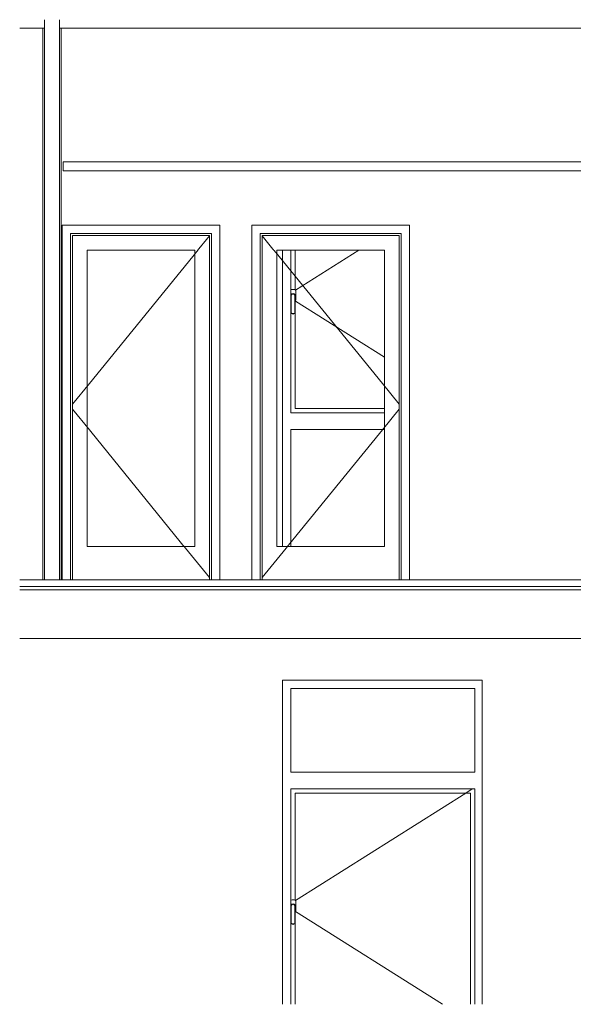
# Model space of a CAD drawing. Header units: millimetres. Extents: x -30280 to 309309, y -17460 to 4378.
# Tile 406 of 656: x 140174 to 143488, y -17460 to -11572. Entities that reach past the tile are written whole.
import ezdxf

# ---------------------------------------------------------------- set-up
doc = ezdxf.new("R2010")
doc.units = ezdxf.units.MM
doc.header["$MEASUREMENT"] = 0
doc.linetypes.add('Wipeout_Contour', pattern=[1000, 0, -1000])
for name, color, linetype, lineweight in [('P1_PLANTA PRIMERA_4_10_ESTR_Fotjats_Pluma_Nº__1', 7, 'Continuous', 5), ('P1_PLANTA PRIMERA_4_12_FAÇ_Façana_Pluma_Nº__1', 7, 'Continuous', 5), ('P1_PLANTA PRIMERA_4_12_FAÇ_Façana_Pluma_Nº__47', 7, 'Continuous', 20), ('P1_PLANTA PRIMERA_4_12_FAÇ_Façana_Pluma_Nº__7', 7, 'Continuous', 5), ('P1_PLANTA PRIMERA_4_Nuevo_07_CR_Cel Ras pladur_Pluma_Nº__1', 7, 'Continuous', 5)]:
    doc.layers.add(name, color=color, linetype=linetype, lineweight=lineweight)
doc.layers.add('P1_PLANTA PRIMERA_4_12_FAÇ_Façana', color=7, linetype='Continuous')
doc.layers.add('P1_PLANTA PRIMERA_4_12_FAÇ_Façana_Pluma_Nº__3', color=7, linetype='Continuous', lineweight=5, true_color=0xa4a4a4)

msp = doc.modelspace()

# ---------------------------------------------------------------- linework, layer by layer
at = {"layer": 'P1_PLANTA PRIMERA_4_10_ESTR_Fotjats_Pluma_Nº__1', "color": 7, "linetype": 'Continuous', "lineweight": 5}
for p, q in [((164562, -14962.1), (140173.7, -14962.1)), ((164562, -14982.1), (140173.7, -14982.1))]:
    msp.add_line(p, q, dxfattribs=at)

# ---------------------------------------------------------------- wipeouts: each hides what was drawn before it
at = {"color": 254, "linetype": 'Wipeout_Contour', "lineweight": 0, "ltscale": 563516.723328}
msp.add_wipeout([(140173.7, -11622.1), (140173.7, -14922.1), (140312.3, -14922.1), (140312.3, -11622.1)], dxfattribs=at).dxf.layer = 'P1_PLANTA PRIMERA_4_12_FAÇ_Façana'
at = {"color": 254, "linetype": 'Wipeout_Contour', "lineweight": 0, "ltscale": 2281329.996083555}
msp.add_wipeout([(140422.3, -11622.1), (140422.3, -14922.1), (140427.1, -14922.1), (140427.1, -12800.1), (141371.1, -12800.1), (141371.1, -14922.1), (141562.9, -14922.1), (141562.9, -12800.1), (142506.9, -12800.1), (142506.9, -14922.1), (144437.3, -14922.1), (144437.3, -12475.1), (140434.3, -12475.1), (140434.3, -12422.1), (144437.3, -12422.1), (144437.3, -11622.1)], dxfattribs=at).dxf.layer = 'P1_PLANTA PRIMERA_4_12_FAÇ_Façana'
at = {"color": 254, "linetype": 'Wipeout_Contour', "lineweight": 0, "ltscale": 567646.921677}
msp.add_wipeout([(140173.7, -17460), (141747.6, -17460), (141747.6, -15272.1), (140173.7, -15272.1)], dxfattribs=at).dxf.layer = 'P1_PLANTA PRIMERA_4_12_FAÇ_Façana'
at = {"color": 254, "linetype": 'Wipeout_Contour', "lineweight": 0, "ltscale": 576605.014875}
msp.add_wipeout([(142942.6, -15272.1), (142942.6, -17460), (143487.5, -17460), (143487.5, -15272.1)], dxfattribs=at).dxf.layer = 'P1_PLANTA PRIMERA_4_12_FAÇ_Façana'

# ---------------------------------------------------------------- next in the draw order: linework, layer by layer
at = {"layer": 'P1_PLANTA PRIMERA_4_10_ESTR_Fotjats_Pluma_Nº__1', "color": 7, "linetype": 'Continuous', "lineweight": 5}
for p, q in [((140312.3, -11622.1), (140173.7, -11622.1)), ((140322.3, -11622.1), (140312.3, -11622.1)), ((140422.3, -11622.1), (140412.3, -11622.1)), ((146145.1, -11622.1), (140422.3, -11622.1)), ((140312.3, -14922.1), (140173.7, -14922.1))]:
    msp.add_line(p, q, dxfattribs=at)
at = {"layer": 'P1_PLANTA PRIMERA_4_12_FAÇ_Façana_Pluma_Nº__7', "color": 7, "linetype": 'Continuous', "lineweight": 5}
msp.add_line((140312.3, -11622.1), (140312.3, -14922.1), dxfattribs=at)
at = {"layer": 'P1_PLANTA PRIMERA_4_12_FAÇ_Façana_Pluma_Nº__7', "color": 7, "linetype": 'Continuous', "lineweight": 5, "flags": 128}
msp.add_lwpolyline([(140322.3, -11572.1), (140322.3, -11622.1), (140322.3, -14922.1)], dxfattribs=at)
at = {"layer": 'P1_PLANTA PRIMERA_4_Nuevo_07_CR_Cel Ras pladur_Pluma_Nº__1', "color": 7, "linetype": 'Continuous', "lineweight": 5}
for p, q in [((140434.3, -12422.1), (140434.3, -12475.1)), ((146056.1, -12422.1), (140434.3, -12422.1)), ((146056.1, -12475.1), (140434.3, -12475.1))]:
    msp.add_line(p, q, dxfattribs=at)

# ---------------------------------------------------------------- next in the draw order: wipeouts: each hides what was drawn before it
at = {"color": 254, "linetype": 'Wipeout_Contour', "lineweight": 0, "ltscale": 564558.0587}
msp.add_wipeout([(140427.1, -14922.1), (140477.1, -14922.1), (140477.1, -12850.1), (140427.1, -12800.1)], dxfattribs=at).dxf.layer = 'P1_PLANTA PRIMERA_4_12_FAÇ_Façana'
at = {"color": 254, "linetype": 'Wipeout_Contour', "lineweight": 0, "ltscale": 568116.755233}
msp.add_wipeout([(141371.1, -12800.1), (141321.1, -12850.1), (141321.1, -14922.1), (141371.1, -14922.1)], dxfattribs=at).dxf.layer = 'P1_PLANTA PRIMERA_4_12_FAÇ_Façana'
at = {"color": 254, "linetype": 'Wipeout_Contour', "lineweight": 0, "ltscale": 569079.120046}
msp.add_wipeout([(141562.9, -12800.1), (141562.9, -14922.1), (141612.9, -14922.1), (141612.9, -12850.1)], dxfattribs=at).dxf.layer = 'P1_PLANTA PRIMERA_4_12_FAÇ_Façana'
at = {"color": 254, "linetype": 'Wipeout_Contour', "lineweight": 0, "ltscale": 572638.090193}
msp.add_wipeout([(142506.9, -14922.1), (142506.9, -12800.1), (142456.9, -12850.1), (142456.9, -14922.1)], dxfattribs=at).dxf.layer = 'P1_PLANTA PRIMERA_4_12_FAÇ_Façana'
at = {"color": 254, "linetype": 'Wipeout_Contour', "lineweight": 0, "ltscale": 572701.973924}
msp.add_wipeout([(141747.6, -15522.1), (142942.6, -15522.1), (142942.6, -15272.1), (141747.6, -15272.1)], dxfattribs=at).dxf.layer = 'P1_PLANTA PRIMERA_4_12_FAÇ_Façana'
at = {"color": 254, "linetype": 'Wipeout_Contour', "lineweight": 0, "ltscale": 1427571.348964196}
msp.add_wipeout([(141747.6, -15572.1), (141747.6, -17460), (141797.6, -17460), (141797.6, -16977.6), (141796.6, -16976.1), (141796.6, -16872.1), (141797.6, -16868.3), (141797.6, -16172.1), (141797.6, -16072.1), (141797.6, -15572.1)], dxfattribs=at).dxf.layer = 'P1_PLANTA PRIMERA_4_12_FAÇ_Façana'
at = {"color": 254, "linetype": 'Wipeout_Contour', "lineweight": 0, "ltscale": 863106.64619}
msp.add_wipeout([(142942.6, -15572.1), (142897.6, -15572.1), (142897.6, -16072.1), (142897.6, -16172.1), (142897.6, -17460), (142942.6, -17460)], dxfattribs=at).dxf.layer = 'P1_PLANTA PRIMERA_4_12_FAÇ_Façana'

# ---------------------------------------------------------------- next in the draw order: linework, layer by layer
at = {"layer": 'P1_PLANTA PRIMERA_4_10_ESTR_Fotjats_Pluma_Nº__1', "color": 7, "linetype": 'Continuous', "lineweight": 5}
msp.add_line((164562, -15272.1), (140173.7, -15272.1), dxfattribs=at)
at = {"layer": 'P1_PLANTA PRIMERA_4_10_ESTR_Fotjats_Pluma_Nº__1', "color": 7, "linetype": 'Continuous', "lineweight": 5, "flags": 128}
msp.add_lwpolyline([(140422.3, -14922.1), (140412.3, -14922.1), (140322.3, -14922.1), (140312.3, -14922.1)], dxfattribs=at)

# ---------------------------------------------------------------- next in the draw order: wipeouts: each hides what was drawn before it
at = {"color": 254, "linetype": 'Wipeout_Contour', "lineweight": 0, "ltscale": 565926.442884}
msp.add_wipeout([(140427.1, -12800.1), (140477.1, -12850.1), (141321.1, -12850.1), (141371.1, -12800.1)], dxfattribs=at).dxf.layer = 'P1_PLANTA PRIMERA_4_12_FAÇ_Façana'
at = {"color": 254, "linetype": 'Wipeout_Contour', "lineweight": 0, "ltscale": 570450.895942}
msp.add_wipeout([(142506.9, -12800.1), (141562.9, -12800.1), (141612.9, -12850.1), (142456.9, -12850.1)], dxfattribs=at).dxf.layer = 'P1_PLANTA PRIMERA_4_12_FAÇ_Façana'
at = {"color": 254, "linetype": 'Wipeout_Contour', "lineweight": 0, "ltscale": 859160.402152}
msp.add_wipeout([(141747.6, -15572.1), (141797.6, -15572.1), (142897.6, -15572.1), (142942.6, -15572.1), (142942.6, -15522.1), (141747.6, -15522.1)], dxfattribs=at).dxf.layer = 'P1_PLANTA PRIMERA_4_12_FAÇ_Façana'
at = {"color": 254, "linetype": 'Wipeout_Contour', "lineweight": 0, "ltscale": 573030.843578}
msp.add_wipeout([(141797.6, -16072.1), (141797.6, -16172.1), (142897.6, -16172.1), (142897.6, -16072.1)], dxfattribs=at).dxf.layer = 'P1_PLANTA PRIMERA_4_12_FAÇ_Façana'
at = {"color": 254, "linetype": 'Wipeout_Contour', "lineweight": 0, "ltscale": 2427812.550089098}
msp.add_wipeout([(141797.6, -16868.3), (141798.4, -16865.3), (141803.4, -16860.4), (141810.1, -16858.6), (141816.9, -16860.4), (141821.8, -16865.3), (141823.6, -16872.1), (141823.6, -16905.2), (141824.8, -16904.1), (141826.1, -16899.1), (141826.1, -16845.1), (141824.8, -16840.1), (141821.1, -16836.4), (141816.1, -16835.1), (141804.1, -16835.1), (141799.1, -16836.4), (141797.6, -16837.9)], dxfattribs=at).dxf.layer = 'P1_PLANTA PRIMERA_4_12_FAÇ_Façana'
at = {"color": 254, "linetype": 'Wipeout_Contour', "lineweight": 0, "ltscale": 571270.719777}
msp.add_wipeout([(141798.6, -16979.1), (141810.1, -16982.1), (141810.1, -16979), (141800.5, -16976.4)], dxfattribs=at).dxf.layer = 'P1_PLANTA PRIMERA_4_12_FAÇ_Façana'

# ---------------------------------------------------------------- next in the draw order: linework, layer by layer
at = {"layer": 'P1_PLANTA PRIMERA_4_12_FAÇ_Façana_Pluma_Nº__1', "color": 7, "linetype": 'Continuous', "lineweight": 5}
for p, q in [((140427.1, -12800.1), (140427.1, -14922.1)), ((141371.1, -12800.1), (140427.1, -12800.1)), ((141371.1, -14922.1), (141371.1, -12800.1)), ((141562.9, -14922.1), (141562.9, -12800.1)), ((141562.9, -12800.1), (142506.9, -12800.1)), ((142506.9, -12800.1), (142506.9, -14922.1))]:
    msp.add_line(p, q, dxfattribs=at)
at = {"layer": 'P1_PLANTA PRIMERA_4_12_FAÇ_Façana_Pluma_Nº__47', "color": 7, "linetype": 'Continuous', "lineweight": 20}
for p, q in [((141747.6, -15522.1), (141747.6, -17460)), ((142942.6, -15522.1), (141747.6, -15522.1)), ((142942.6, -15522.1), (142942.6, -17460))]:
    msp.add_line(p, q, dxfattribs=at)
at = {"layer": 'P1_PLANTA PRIMERA_4_12_FAÇ_Façana_Pluma_Nº__7', "color": 7, "linetype": 'Continuous', "lineweight": 5}
msp.add_line((140422.3, -11622.1), (140422.3, -14922.1), dxfattribs=at)
at = {"layer": 'P1_PLANTA PRIMERA_4_12_FAÇ_Façana_Pluma_Nº__7', "color": 7, "linetype": 'Continuous', "lineweight": 5, "flags": 128}
msp.add_lwpolyline([(140412.3, -11572.1), (140412.3, -11622.1), (140412.3, -14922.1)], dxfattribs=at)

# ---------------------------------------------------------------- next in the draw order: wipeouts: each hides what was drawn before it
at = {"color": 254, "linetype": 'Wipeout_Contour', "lineweight": 0, "ltscale": 564688.18623}
msp.add_wipeout([(140477.1, -14922.1), (140489.1, -14922.1), (140489.1, -12862.1), (140477.1, -12862.1)], dxfattribs=at).dxf.layer = 'P1_PLANTA PRIMERA_4_12_FAÇ_Façana'
at = {"color": 254, "linetype": 'Wipeout_Contour', "lineweight": 0, "ltscale": 568000.042012}
msp.add_wipeout([(141309.1, -12862.1), (141309.1, -14922.1), (141321.1, -14922.1), (141321.1, -12862.1)], dxfattribs=at).dxf.layer = 'P1_PLANTA PRIMERA_4_12_FAÇ_Façana'
at = {"color": 254, "linetype": 'Wipeout_Contour', "lineweight": 0, "ltscale": 569209.203605}
msp.add_wipeout([(141612.9, -14922.1), (141624.9, -14922.1), (141624.9, -12862.1), (141612.9, -12862.1)], dxfattribs=at).dxf.layer = 'P1_PLANTA PRIMERA_4_12_FAÇ_Façana'
at = {"color": 254, "linetype": 'Wipeout_Contour', "lineweight": 0, "ltscale": 572521.314666}
msp.add_wipeout([(142444.9, -14922.1), (142456.9, -14922.1), (142456.9, -12862.1), (142444.9, -12862.1)], dxfattribs=at).dxf.layer = 'P1_PLANTA PRIMERA_4_12_FAÇ_Façana'
at = {"color": 254, "linetype": 'Wipeout_Contour', "lineweight": 0, "ltscale": 572897.863857}
msp.add_wipeout([(141797.6, -16072.1), (142897.6, -16072.1), (142897.6, -15572.1), (141797.6, -15572.1)], dxfattribs=at).dxf.layer = 'P1_PLANTA PRIMERA_4_12_FAÇ_Façana'
at = {"color": 254, "linetype": 'Wipeout_Contour', "lineweight": 0, "ltscale": 575496.302285}
msp.add_wipeout([(142897.6, -16197.1), (142872.6, -16197.1), (142872.6, -17460), (142897.6, -17460)], dxfattribs=at).dxf.layer = 'P1_PLANTA PRIMERA_4_12_FAÇ_Façana'
at = {"color": 254, "linetype": 'Wipeout_Contour', "lineweight": 0, "ltscale": 571313.01657}
msp.add_wipeout([(141810.1, -16982.1), (141821.6, -16979.1), (141819.8, -16976.4), (141810.1, -16979)], dxfattribs=at).dxf.layer = 'P1_PLANTA PRIMERA_4_12_FAÇ_Façana'

# ---------------------------------------------------------------- next in the draw order: linework, layer by layer
at = {"layer": 'P1_PLANTA PRIMERA_4_12_FAÇ_Façana_Pluma_Nº__3', "color": 253, "linetype": 'Continuous', "lineweight": 5, "true_color": 0xa4a4a4}
for p, q in [((141797.6, -16072.1), (141797.6, -15572.1)), ((141797.6, -15572.1), (142897.6, -15572.1)), ((142897.6, -15572.1), (142897.6, -16072.1)), ((142897.6, -16072.1), (141797.6, -16072.1))]:
    msp.add_line(p, q, dxfattribs=at)

# ---------------------------------------------------------------- next in the draw order: wipeouts: each hides what was drawn before it
at = {"color": 254, "linetype": 'Wipeout_Contour', "lineweight": 0, "ltscale": 848907.709354}
msp.add_wipeout([(141321.1, -12850.1), (140477.1, -12850.1), (140477.1, -12862.1), (140489.1, -12862.1), (141309.1, -12862.1), (141321.1, -12862.1)], dxfattribs=at).dxf.layer = 'P1_PLANTA PRIMERA_4_12_FAÇ_Façana'
at = {"color": 254, "linetype": 'Wipeout_Contour', "lineweight": 0, "ltscale": 855694.245891}
msp.add_wipeout([(142456.9, -12850.1), (141612.9, -12850.1), (141612.9, -12862.1), (141624.9, -12862.1), (142444.9, -12862.1), (142456.9, -12862.1)], dxfattribs=at).dxf.layer = 'P1_PLANTA PRIMERA_4_12_FAÇ_Façana'
at = {"color": 254, "linetype": 'Wipeout_Contour', "lineweight": 0, "ltscale": 564861.350916}
msp.add_wipeout([(140577.1, -12950.1), (140489.1, -12950.1), (140489.1, -14722.1), (140577.1, -14722.1)], dxfattribs=at).dxf.layer = 'P1_PLANTA PRIMERA_4_12_FAÇ_Façana'
at = {"color": 254, "linetype": 'Wipeout_Contour', "lineweight": 0, "ltscale": 567775.279462}
msp.add_wipeout([(141221.1, -14722.1), (141309.1, -14722.1), (141309.1, -12950.1), (141221.1, -12950.1)], dxfattribs=at).dxf.layer = 'P1_PLANTA PRIMERA_4_12_FAÇ_Façana'
at = {"color": 254, "linetype": 'Wipeout_Contour', "lineweight": 0, "ltscale": 569382.588482}
msp.add_wipeout([(141712.9, -12950.1), (141624.9, -12950.1), (141624.9, -14722.1), (141712.9, -14722.1)], dxfattribs=at).dxf.layer = 'P1_PLANTA PRIMERA_4_12_FAÇ_Façana'
at = {"color": 254, "linetype": 'Wipeout_Contour', "lineweight": 0, "ltscale": 572296.739555}
msp.add_wipeout([(142356.9, -14722.1), (142444.9, -14722.1), (142444.9, -12950.1), (142356.9, -12950.1)], dxfattribs=at).dxf.layer = 'P1_PLANTA PRIMERA_4_12_FAÇ_Façana'
at = {"color": 254, "linetype": 'Wipeout_Contour', "lineweight": 0, "ltscale": 571245.550791}
msp.add_wipeout([(141796.6, -16976.1), (141798.6, -16979.1), (141800.5, -16976.4), (141799.6, -16975.1)], dxfattribs=at).dxf.layer = 'P1_PLANTA PRIMERA_4_12_FAÇ_Façana'

# ---------------------------------------------------------------- next in the draw order: wipeouts: each hides what was drawn before it
at = {"color": 254, "linetype": 'Wipeout_Contour', "lineweight": 0, "ltscale": 848941.994098}
msp.add_wipeout([(141309.1, -12862.1), (140489.1, -12862.1), (140489.1, -12950.1), (140577.1, -12950.1), (141221.1, -12950.1), (141309.1, -12950.1)], dxfattribs=at).dxf.layer = 'P1_PLANTA PRIMERA_4_12_FAÇ_Façana'
at = {"color": 254, "linetype": 'Wipeout_Contour', "lineweight": 0, "ltscale": 855728.258811}
msp.add_wipeout([(142444.9, -12862.1), (141624.9, -12862.1), (141624.9, -12950.1), (141712.9, -12950.1), (142356.9, -12950.1), (142444.9, -12950.1)], dxfattribs=at).dxf.layer = 'P1_PLANTA PRIMERA_4_12_FAÇ_Façana'
at = {"color": 254, "linetype": 'Wipeout_Contour', "lineweight": 0, "ltscale": 850038.734637}
msp.add_wipeout([(140577.1, -14722.1), (140489.1, -14722.1), (140489.1, -14922.1), (141309.1, -14922.1), (141309.1, -14722.1), (141221.1, -14722.1)], dxfattribs=at).dxf.layer = 'P1_PLANTA PRIMERA_4_12_FAÇ_Façana'
at = {"color": 254, "linetype": 'Wipeout_Contour', "lineweight": 0, "ltscale": 856816.312754}
msp.add_wipeout([(141712.9, -14722.1), (141624.9, -14722.1), (141624.9, -14922.1), (142444.9, -14922.1), (142444.9, -14722.1), (142356.9, -14722.1)], dxfattribs=at).dxf.layer = 'P1_PLANTA PRIMERA_4_12_FAÇ_Façana'
at = {"color": 254, "linetype": 'Wipeout_Contour', "lineweight": 0, "ltscale": 571335.770506}
msp.add_wipeout([(141821.6, -16979.1), (141823.6, -16976.1), (141820.6, -16975.1), (141819.8, -16976.4)], dxfattribs=at).dxf.layer = 'P1_PLANTA PRIMERA_4_12_FAÇ_Façana'

# ---------------------------------------------------------------- next in the draw order: linework, layer by layer
at = {"layer": 'P1_PLANTA PRIMERA_4_10_ESTR_Fotjats_Pluma_Nº__1', "color": 7, "linetype": 'Continuous', "lineweight": 5}
msp.add_line((146145.1, -14922.1), (140422.3, -14922.1), dxfattribs=at)
at = {"layer": 'P1_PLANTA PRIMERA_4_12_FAÇ_Façana_Pluma_Nº__1', "color": 7, "linetype": 'Continuous', "lineweight": 5}
for p, q in [((140477.1, -14922.1), (140477.1, -12850.1)), ((140477.1, -12850.1), (141321.1, -12850.1)), ((140489.1, -14922.1), (140489.1, -12862.1)), ((140489.1, -12862.1), (141309.1, -12862.1)), ((141309.1, -12862.1), (141309.1, -14922.1)), ((141321.1, -12850.1), (141321.1, -14922.1)), ((141612.9, -12850.1), (141612.9, -14922.1)), ((142456.9, -12850.1), (141612.9, -12850.1)), ((141624.9, -12862.1), (141624.9, -14922.1)), ((142444.9, -12862.1), (141624.9, -12862.1)), ((142444.9, -14922.1), (142444.9, -12862.1)), ((142456.9, -14922.1), (142456.9, -12850.1))]:
    msp.add_line(p, q, dxfattribs=at)

# ---------------------------------------------------------------- next in the draw order: wipeouts: each hides what was drawn before it
at = {"color": 254, "linetype": 'Wipeout_Contour', "lineweight": 0, "ltscale": 566318.311188}
msp.add_wipeout([(141221.1, -14722.1), (141221.1, -12950.1), (140577.1, -12950.1), (140577.1, -14722.1)], dxfattribs=at).dxf.layer = 'P1_PLANTA PRIMERA_4_12_FAÇ_Façana'
at = {"color": 254, "linetype": 'Wipeout_Contour', "lineweight": 0, "ltscale": 570839.660114}
msp.add_wipeout([(141712.9, -14722.1), (142356.9, -14722.1), (142356.9, -12950.1), (141712.9, -12950.1)], dxfattribs=at).dxf.layer = 'P1_PLANTA PRIMERA_4_12_FAÇ_Façana'
at = {"color": 254, "linetype": 'Wipeout_Contour', "lineweight": 0, "ltscale": 571218.046046}
msp.add_wipeout([(141796.6, -16872.1), (141796.6, -16976.1), (141799.6, -16975.1), (141799.6, -16872.4)], dxfattribs=at).dxf.layer = 'P1_PLANTA PRIMERA_4_12_FAÇ_Façana'

# ---------------------------------------------------------------- next in the draw order: linework, layer by layer
at = {"layer": 'P1_PLANTA PRIMERA_4_12_FAÇ_Façana_Pluma_Nº__1', "color": 7, "linetype": 'Continuous', "lineweight": 5}
for p, q in [((140577.1, -12950.1), (140577.1, -14722.1)), ((141221.1, -12950.1), (140577.1, -12950.1)), ((141221.1, -14722.1), (141221.1, -12950.1)), ((141712.9, -14722.1), (141712.9, -12950.1)), ((141712.9, -12950.1), (142356.9, -12950.1)), ((141797.6, -13218.3), (141797.6, -12950.1)), ((141822.6, -13187.9), (141822.6, -12950.1)), ((142204.1, -12950.1), (141824.2, -13189.5)), ((142356.9, -12950.1), (142356.9, -14722.1)), ((141799.1, -13186.4), (141797.6, -13187.9)), ((141804.1, -13185.1), (141799.1, -13186.4)), ((141816.1, -13185.1), (141804.1, -13185.1)), ((141821.1, -13186.4), (141816.1, -13185.1)), ((141824.8, -13190.1), (141821.1, -13186.4)), ((141796.6, -13222.1), (141798.4, -13215.3)), ((141796.6, -13326.1), (141796.6, -13222.1)), ((141798.4, -13215.3), (141803.4, -13210.4)), ((141799.6, -13222.4), (141801.1, -13216.9)), ((141799.6, -13325.1), (141799.6, -13222.4)), ((141801.1, -13216.9), (141804.9, -13213)), ((141803.4, -13210.4), (141810.1, -13208.6)), ((141804.9, -13213), (141810.1, -13211.7)), ((141810.1, -13208.6), (141816.9, -13210.4)), ((141810.1, -13211.7), (141815.3, -13213)), ((141815.3, -13213), (141819.1, -13216.9)), ((141816.9, -13210.4), (141821.8, -13215.3)), ((141819.1, -13216.9), (141820.6, -13222.4)), ((141820.6, -13222.4), (141820.6, -13325.1)), ((141821.8, -13215.3), (141823.6, -13222.1)), ((141823.6, -13222.1), (141823.6, -13326.1)), ((141826.1, -13195.1), (141824.8, -13190.1)), ((141826.1, -13249.1), (141826.1, -13195.1)), ((141823.6, -13255.2), (141824.8, -13254.1)), ((142356.9, -13590.4), (141824.2, -13254.6)), ((141824.8, -13254.1), (141826.1, -13249.1)), ((141798.6, -13329.1), (141796.6, -13326.1)), ((141797.6, -13922.1), (141797.6, -13327.6)), ((141810.1, -13332.1), (141798.6, -13329.1)), ((141800.5, -13326.4), (141799.6, -13325.1)), ((141810.1, -13329), (141800.5, -13326.4)), ((141819.8, -13326.4), (141810.1, -13329)), ((141821.6, -13329.1), (141810.1, -13332.1)), ((141820.6, -13325.1), (141819.8, -13326.4)), ((141823.6, -13326.1), (141821.6, -13329.1)), ((141822.6, -13897.1), (141822.6, -13327.6)), ((142356.9, -13922.1), (141797.6, -13922.1)), ((142356.9, -13897.1), (141822.6, -13897.1)), ((141797.6, -14722.1), (141797.6, -14022.1)), ((141797.6, -14022.1), (142356.9, -14022.1)), ((140577.1, -14722.1), (141221.1, -14722.1)), ((142356.9, -14722.1), (141712.9, -14722.1))]:
    msp.add_line(p, q, dxfattribs=at)
at = {"layer": 'P1_PLANTA PRIMERA_4_12_FAÇ_Façana_Pluma_Nº__3', "color": 253, "linetype": 'Continuous', "lineweight": 5, "true_color": 0xa4a4a4}
for p, q in [((141309.1, -12864.8), (140489.1, -13871.3)), ((141624.9, -12864.8), (142444.9, -13871.3)), ((141309.1, -14907.3), (140489.1, -13900.8)), ((141624.9, -14907.3), (142444.9, -13900.8))]:
    msp.add_line(p, q, dxfattribs=at)
at = {"layer": 'P1_PLANTA PRIMERA_4_12_FAÇ_Façana_Pluma_Nº__47', "color": 7, "linetype": 'Continuous', "lineweight": 20}
msp.add_line((141747.6, -12950.1), (141747.6, -14722.1), dxfattribs=at)

# ---------------------------------------------------------------- next in the draw order: wipeouts: each hides what was drawn before it
at = {"color": 254, "linetype": 'Wipeout_Contour', "lineweight": 0, "ltscale": 571313.369618}
msp.add_wipeout([(141823.6, -16976.1), (141823.6, -16872.1), (141820.6, -16872.4), (141820.6, -16975.1)], dxfattribs=at).dxf.layer = 'P1_PLANTA PRIMERA_4_12_FAÇ_Façana'

# ---------------------------------------------------------------- next in the draw order: wipeouts: each hides what was drawn before it
at = {"color": 254, "linetype": 'Wipeout_Contour', "lineweight": 0, "ltscale": 571195.327231}
msp.add_wipeout([(141798.4, -16865.3), (141796.6, -16872.1), (141799.6, -16872.4), (141801.1, -16866.9)], dxfattribs=at).dxf.layer = 'P1_PLANTA PRIMERA_4_12_FAÇ_Façana'

# ---------------------------------------------------------------- next in the draw order: wipeouts: each hides what was drawn before it
at = {"color": 254, "linetype": 'Wipeout_Contour', "lineweight": 0, "ltscale": 571284.224327}
msp.add_wipeout([(141823.6, -16872.1), (141821.8, -16865.3), (141819.1, -16866.9), (141820.6, -16872.4)], dxfattribs=at).dxf.layer = 'P1_PLANTA PRIMERA_4_12_FAÇ_Façana'

# ---------------------------------------------------------------- next in the draw order: wipeouts: each hides what was drawn before it
at = {"color": 254, "linetype": 'Wipeout_Contour', "lineweight": 0, "ltscale": 571204.70117}
msp.add_wipeout([(141803.4, -16860.4), (141798.4, -16865.3), (141801.1, -16866.9), (141804.9, -16863)], dxfattribs=at).dxf.layer = 'P1_PLANTA PRIMERA_4_12_FAÇ_Façana'

# ---------------------------------------------------------------- next in the draw order: wipeouts: each hides what was drawn before it
at = {"color": 254, "linetype": 'Wipeout_Contour', "lineweight": 0, "ltscale": 571269.872136}
msp.add_wipeout([(141821.8, -16865.3), (141816.9, -16860.4), (141815.3, -16863), (141819.1, -16866.9)], dxfattribs=at).dxf.layer = 'P1_PLANTA PRIMERA_4_12_FAÇ_Façana'

# ---------------------------------------------------------------- next in the draw order: wipeouts: each hides what was drawn before it
at = {"color": 254, "linetype": 'Wipeout_Contour', "lineweight": 0, "ltscale": 571223.774208}
msp.add_wipeout([(141810.1, -16858.6), (141803.4, -16860.4), (141804.9, -16863), (141810.1, -16861.7)], dxfattribs=at).dxf.layer = 'P1_PLANTA PRIMERA_4_12_FAÇ_Façana'

# ---------------------------------------------------------------- next in the draw order: wipeouts: each hides what was drawn before it
at = {"color": 254, "linetype": 'Wipeout_Contour', "lineweight": 0, "ltscale": 571247.958149}
msp.add_wipeout([(141816.9, -16860.4), (141810.1, -16858.6), (141810.1, -16861.7), (141815.3, -16863)], dxfattribs=at).dxf.layer = 'P1_PLANTA PRIMERA_4_12_FAÇ_Façana'

# ---------------------------------------------------------------- next in the draw order: wipeouts: each hides what was drawn before it
at = {"color": 254, "linetype": 'Wipeout_Contour', "lineweight": 0, "ltscale": 1713780.62196319}
msp.add_wipeout([(141800.5, -16976.4), (141810.1, -16979), (141819.8, -16976.4), (141820.6, -16975.1), (141820.6, -16872.4), (141819.1, -16866.9), (141815.3, -16863), (141810.1, -16861.7), (141804.9, -16863), (141801.1, -16866.9), (141799.6, -16872.4), (141799.6, -16975.1)], dxfattribs=at).dxf.layer = 'P1_PLANTA PRIMERA_4_12_FAÇ_Façana'

# ---------------------------------------------------------------- next in the draw order: wipeouts: each hides what was drawn before it
at = {"color": 254, "linetype": 'Wipeout_Contour', "lineweight": 0, "ltscale": 1142300.917518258}
msp.add_wipeout([(141797.6, -16197.1), (141797.6, -16837.9), (141799.1, -16836.4), (141804.1, -16835.1), (141816.1, -16835.1), (141821.1, -16836.4), (141822.6, -16837.9), (141822.6, -16197.1)], dxfattribs=at).dxf.layer = 'P1_PLANTA PRIMERA_4_12_FAÇ_Façana'
at = {"color": 254, "linetype": 'Wipeout_Contour', "lineweight": 0, "ltscale": 999876.494161}
msp.add_wipeout([(141797.6, -16977.6), (141797.6, -17460), (141822.6, -17460), (141822.6, -16977.6), (141821.6, -16979.1), (141810.1, -16982.1), (141798.6, -16979.1)], dxfattribs=at).dxf.layer = 'P1_PLANTA PRIMERA_4_12_FAÇ_Façana'

# ---------------------------------------------------------------- next in the draw order: wipeouts: each hides what was drawn before it
at = {"color": 254, "linetype": 'Wipeout_Contour', "lineweight": 0, "ltscale": 859591.434612}
msp.add_wipeout([(141797.6, -16172.1), (141797.6, -16197.1), (141822.6, -16197.1), (142872.6, -16197.1), (142897.6, -16197.1), (142897.6, -16172.1)], dxfattribs=at).dxf.layer = 'P1_PLANTA PRIMERA_4_12_FAÇ_Façana'

# ---------------------------------------------------------------- next in the draw order: wipeouts: each hides what was drawn before it
at = {"color": 254, "linetype": 'Wipeout_Contour', "lineweight": 0, "ltscale": 1715984.69949932}
msp.add_wipeout([(141822.6, -16197.1), (141822.6, -16837.9), (141824.8, -16840.1), (141826.1, -16845.1), (141826.1, -16899.1), (141824.8, -16904.1), (141823.6, -16905.2), (141823.6, -16976.1), (141822.6, -16977.6), (141822.6, -17460), (142872.6, -17460), (142872.6, -16197.1)], dxfattribs=at).dxf.layer = 'P1_PLANTA PRIMERA_4_12_FAÇ_Façana'

# ---------------------------------------------------------------- next in the draw order: linework, layer by layer
at = {"layer": 'P1_PLANTA PRIMERA_4_12_FAÇ_Façana_Pluma_Nº__3', "color": 253, "linetype": 'Continuous', "lineweight": 5, "true_color": 0xa4a4a4}
for p, q in [((141797.6, -16868.3), (141797.6, -16172.1)), ((141797.6, -16172.1), (142897.6, -16172.1)), ((142883, -16172.1), (142843.3, -16197.1)), ((142897.6, -16172.1), (142897.6, -17460)), ((141822.6, -16837.9), (141822.6, -16197.1)), ((141822.6, -16197.1), (142872.6, -16197.1)), ((142843.3, -16197.1), (141824.2, -16839.5)), ((142872.6, -16197.1), (142872.6, -17460)), ((141799.1, -16836.4), (141797.6, -16837.9)), ((141804.1, -16835.1), (141799.1, -16836.4)), ((141816.1, -16835.1), (141804.1, -16835.1)), ((141821.1, -16836.4), (141816.1, -16835.1)), ((141824.8, -16840.1), (141821.1, -16836.4)), ((141796.6, -16872.1), (141798.4, -16865.3)), ((141796.6, -16976.1), (141796.6, -16872.1)), ((141798.4, -16865.3), (141803.4, -16860.4)), ((141799.6, -16872.4), (141801.1, -16866.9)), ((141799.6, -16975.1), (141799.6, -16872.4)), ((141801.1, -16866.9), (141804.9, -16863)), ((141803.4, -16860.4), (141810.1, -16858.6)), ((141804.9, -16863), (141810.1, -16861.7)), ((141810.1, -16858.6), (141816.9, -16860.4)), ((141810.1, -16861.7), (141815.3, -16863)), ((141815.3, -16863), (141819.1, -16866.9)), ((141816.9, -16860.4), (141821.8, -16865.3)), ((141819.1, -16866.9), (141820.6, -16872.4)), ((141820.6, -16872.4), (141820.6, -16975.1)), ((141821.8, -16865.3), (141823.6, -16872.1)), ((141823.6, -16872.1), (141823.6, -16976.1)), ((141826.1, -16845.1), (141824.8, -16840.1)), ((141826.1, -16899.1), (141826.1, -16845.1)), ((141823.6, -16905.2), (141824.8, -16904.1)), ((142705.2, -17460), (141824.2, -16904.6)), ((141824.8, -16904.1), (141826.1, -16899.1)), ((141798.6, -16979.1), (141796.6, -16976.1)), ((141797.6, -17460), (141797.6, -16977.6)), ((141810.1, -16982.1), (141798.6, -16979.1)), ((141800.5, -16976.4), (141799.6, -16975.1)), ((141810.1, -16979), (141800.5, -16976.4)), ((141819.8, -16976.4), (141810.1, -16979)), ((141821.6, -16979.1), (141810.1, -16982.1)), ((141820.6, -16975.1), (141819.8, -16976.4)), ((141823.6, -16976.1), (141821.6, -16979.1)), ((141822.6, -17460), (141822.6, -16977.6))]:
    msp.add_line(p, q, dxfattribs=at)

doc.saveas('drawing.dxf')
